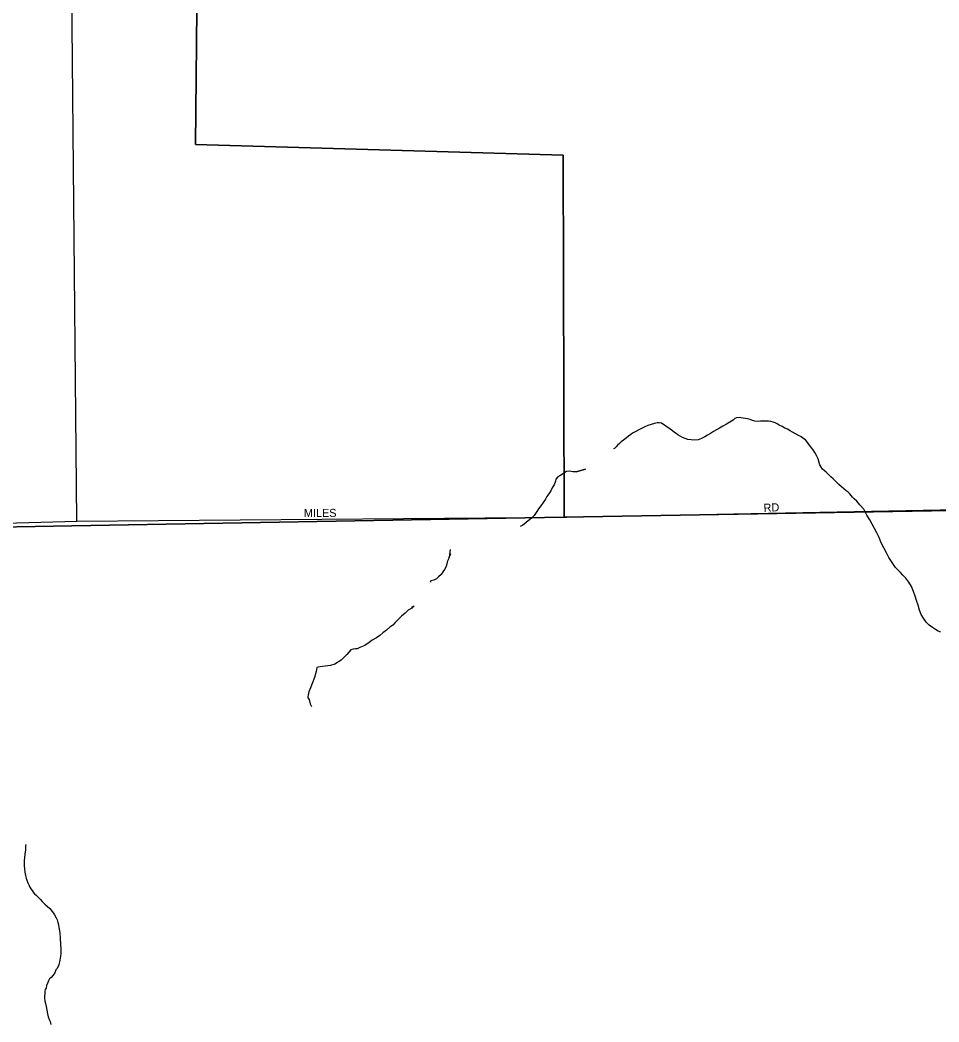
# Model space of a CAD drawing. Extents: x 2010165 to 2382125, y 1060529 to 1407316.
# Drawn here: x 2252478 to 2258130, y 1246104 to 1252267 of the extents above; entities that cross this region are included whole.
import ezdxf

# ---------------------------------------------------------------- set-up
doc = ezdxf.new("R2010")
doc.units = 0
for name, color, linetype in [('GM_X_City_Street', 7, 'Continuous'), ('GM_X_City_Street_Text', 7, 'Continuous'), ('GM_X_Corporation', 7, 'Continuous'), ('GM_X_Minor_River', 7, 'Continuous')]:
    doc.layers.add(name, color=color, linetype=linetype)

msp = doc.modelspace()

# ---------------------------------------------------------------- linework, layer by layer
at = {"layer": 'GM_X_City_Street'}
for points in [[(2252827.2, 1249183.9), (2252781.9, 1253975.2), (2252775.6, 1254644.8), (2252782.6, 1258102.1), (2252796.1, 1260572.6), (2252796.2, 1260578.1)], [(2255916.7, 1249210.5), (2258244.5, 1249255.4), (2260400, 1249260.2), (2260581.9, 1249287), (2260659.9, 1249298.5), (2260669.3, 1249300)], [(2250696.6, 1249139.1), (2252160.1, 1249165.6), (2252827.2, 1249183.9), (2255842.3, 1249209), (2255916.7, 1249210.5)]]:
    msp.add_lwpolyline(points, dxfattribs=at)
at = {"layer": 'GM_X_Corporation'}
for points in [[(2251887.7, 1261929.4), (2252803.5, 1261934.2), (2252795.3, 1260433.6), (2253619.5, 1260450.4), (2253581.4, 1254669.7), (2253395.5, 1254658.2), (2253392.6, 1254521.8), (2253580.2, 1254316.6), (2253581.3, 1254176.2), (2253933.7, 1253880), (2253948.5, 1253779.8), (2253580.5, 1253784.9), (2253556.7, 1251501.4), (2255819.2, 1251435.2), (2255824.5, 1249208.7), (2255582.3, 1249204.5), (2252796.4, 1249155.3), (2252116, 1249143.3)], [(2264562.3, 1249277.5), (2263026.4, 1249263.3), (2262528.4, 1249263.4), (2262452.4, 1249263.3), (2260400, 1249260.2), (2258204, 1249250.7), (2255824.5, 1249208.7), (2255819.2, 1251435.2), (2253556.7, 1251501.4), (2253580.5, 1253784.9)], [(2252116, 1249143.3), (2252796.4, 1249155.3), (2255582.3, 1249204.5), (2255824.5, 1249208.7), (2258204, 1249250.7), (2260400, 1249260.2), (2262452.4, 1249263.3), (2262296.9, 1241055.2)]]:
    msp.add_lwpolyline(points, dxfattribs=at)
at = {"layer": 'GM_X_Minor_River'}
for points in [[(2256823.4, 1249781.1), (2256801.4, 1249768.9), (2256779.4, 1249756.7), (2256761.4, 1249746.6), (2256743.5, 1249736.4), (2256725.5, 1249724.2), (2256707.5, 1249714.1), (2256689.5, 1249703.9), (2256669.6, 1249693.7), (2256649.5, 1249685.6), (2256625.5, 1249683.4), (2256605.4, 1249685.3), (2256585.3, 1249687.1), (2256569.2, 1249693.1), (2256553.1, 1249699), (2256538.9, 1249706.9), (2256524.8, 1249714.9), (2256514.7, 1249722.8), (2256502.6, 1249730.8), (2256490.4, 1249740.8), (2256476.3, 1249750.7), (2256423.8, 1249786.5), (2256409.7, 1249788.4), (2256397.7, 1249788.4), (2256379.6, 1249786.2), (2256359.6, 1249780.1), (2256339.6, 1249773.9), (2256321.6, 1249763.8), (2256283.6, 1249745.4), (2256265.6, 1249735.2), (2256245.6, 1249725.1), (2256235.7, 1249717), (2256221.7, 1249706.8), (2256205.8, 1249694.7), (2256189.8, 1249682.5), (2256175.8, 1249672.4), (2256165.9, 1249662.2), (2256153.9, 1249652.1), (2256144, 1249642), (2256134, 1249631.9), (2256128, 1249629.8)], [(2258141.9, 1248501.8), (2258125.7, 1248507.8), (2258109.6, 1248517.7), (2258089.4, 1248529.6), (2258069.2, 1248545.6), (2258051, 1248563.5), (2258034.7, 1248587.5), (2258020.4, 1248609.5), (2258010.1, 1248637.6), (2258001.8, 1248667.7), (2257991.6, 1248695.8), (2257983.3, 1248723.8), (2257973, 1248751.9), (2257960.7, 1248781.9), (2257944.4, 1248810), (2257926.1, 1248834), (2257907.8, 1248851.9), (2257893.6, 1248867.9), (2257877.4, 1248885.9), (2257863.2, 1248899.9), (2257822.5, 1248961.9), (2257808.2, 1248989.9), (2257791.9, 1249019.9), (2257775.5, 1249052), (2257763.2, 1249084.1), (2257748.9, 1249112.1), (2257734.6, 1249140.1), (2257720.3, 1249166.2), (2257704, 1249192.2), (2257685.7, 1249222.2), (2257667.3, 1249258.2), (2257643, 1249284.2), (2257624.7, 1249308.2), (2257608.5, 1249322.2), (2257598.4, 1249332.1), (2257590.2, 1249342.1), (2257582.1, 1249352.1), (2257572, 1249362.1), (2257559.9, 1249372.1), (2257545.7, 1249384), (2257531.5, 1249396), (2257515.3, 1249410), (2257493.1, 1249429.9), (2257478.9, 1249443.9), (2257464.7, 1249457.8), (2257450.5, 1249471.8), (2257436.4, 1249485.8), (2257424.2, 1249495.8), (2257414.1, 1249503.7), (2257403.9, 1249519.8), (2257397.8, 1249531.8), (2257393.7, 1249545.8), (2257387.4, 1249567.9), (2257377.2, 1249587.9), (2257367, 1249607.9), (2257356.8, 1249623.9), (2257346.7, 1249635.9), (2257334.5, 1249651.9), (2257324.3, 1249665.9), (2257310.1, 1249683.9), (2257293.9, 1249695.8), (2257279.8, 1249705.8), (2257269.7, 1249709.8), (2257229.4, 1249731.6), (2257215.2, 1249739.5), (2257199.1, 1249749.5), (2257183, 1249757.4), (2257166.8, 1249767.3), (2257146.7, 1249775.2), (2257134.5, 1249783.2), (2257122.4, 1249789.2), (2257110.4, 1249793.1), (2257096.3, 1249797), (2257082.2, 1249798.9), (2257070.2, 1249798.9), (2257056.1, 1249798.8), (2257044.1, 1249798.7), (2257032, 1249798.6), (2257018, 1249798.5), (2256997.9, 1249800.4), (2256983.8, 1249804.3), (2256969.7, 1249810.2), (2256953.6, 1249814.2), (2256939.5, 1249816.1), (2256925.4, 1249818), (2256913.4, 1249819.9), (2256901.3, 1249821.8), (2256885.3, 1249819.7), (2256875.3, 1249815.6), (2256865.3, 1249805.5), (2256843.3, 1249793.3), (2256823.4, 1249781.1)], [(2255956.5, 1249504.1), (2255898.4, 1249487.7), (2255956.5, 1249504.1), (2255898.4, 1249487.7), (2255878.4, 1249487.5), (2255868.3, 1249489.5), (2255858.2, 1249491.4), (2255840.2, 1249489.3), (2255828.2, 1249483.2), (2255814.2, 1249473), (2255798.3, 1249462.9), (2255786.3, 1249456.8), (2255774.4, 1249442.6), (2255772.5, 1249430.6), (2255762.6, 1249408.4), (2255750.7, 1249390.2), (2255742.9, 1249372.1), (2255731, 1249351.9), (2255719.1, 1249335.8), (2255709.2, 1249319.6), (2255695.3, 1249299.4), (2255681.5, 1249279.2), (2255667.6, 1249261.1), (2255657.7, 1249244.9), (2255647.8, 1249230.8), (2255639.8, 1249218.7), (2255623.9, 1249202.5), (2255614, 1249194.4), (2255568.1, 1249157.9), (2255558.1, 1249153.8), (2255556.1, 1249153.8), (2255556.1, 1249151.8)], [(2255123.7, 1249010.3), (2255118.1, 1248964), (2255126, 1248984.2), (2255118.1, 1248964), (2255112.2, 1248945.9), (2255106.3, 1248933.8), (2255102.4, 1248919.7), (2255096.6, 1248901.6), (2255088.7, 1248887.5), (2255078.8, 1248873.4), (2255068.9, 1248857.2), (2255052.9, 1248843), (2255039, 1248830.9), (2255023, 1248820.8), (2255005, 1248816.6), (2255001, 1248812.6), (2255007, 1248812.6)], [(2254902, 1248661.2), (2254888, 1248649), (2254894, 1248659.1), (2254888, 1248649), (2254866.1, 1248636.8), (2254846.1, 1248618.6), (2254824.2, 1248600.4), (2254804.3, 1248580.2), (2254786.4, 1248562), (2254770.5, 1248545.8), (2254752.6, 1248531.6), (2254732.6, 1248513.4), (2254710.7, 1248497.2), (2254690.8, 1248480.9), (2254670.8, 1248466.8), (2254644.9, 1248452.5), (2254624.9, 1248438.3), (2254599, 1248420.1), (2254569, 1248407.8), (2254551, 1248399.6), (2254540.9, 1248399.6), (2254526.9, 1248397.5), (2254512.9, 1248393.4), (2254489, 1248365.1), (2254453.2, 1248328.7), (2254415.3, 1248304.3), (2254387.3, 1248296.1), (2254339.1, 1248289.7), (2254325.1, 1248289.6), (2254313, 1248287.5), (2254303, 1248285.5), (2254299.2, 1248259.3), (2254289.5, 1248223.1), (2254275.8, 1248186.8), (2254264, 1248158.6), (2254254.2, 1248134.4), (2254250.3, 1248116.3), (2254248.4, 1248104.2), (2254248.5, 1248100.2), (2254248.5, 1248098.2), (2254256.6, 1248088.2), (2254262.9, 1248060.1), (2254271.1, 1248044.1)], [(2252513.8, 1247196.5), (2252511.9, 1247186.5), (2252512.2, 1247162.3), (2252508.4, 1247136.2), (2252506.6, 1247114.1), (2252504.7, 1247096), (2252502.8, 1247079.9), (2252503, 1247063.8), (2252505.2, 1247045.8), (2252507.3, 1247025.7), (2252511.5, 1247005.6), (2252515.7, 1246989.6), (2252519.8, 1246977.5), (2252526, 1246959.5), (2252534.2, 1246943.5), (2252538.3, 1246933.4), (2252544.4, 1246923.4), (2252552.5, 1246913.4), (2252558.6, 1246903.4), (2252566.8, 1246893.4), (2252576.9, 1246883.5), (2252601.2, 1246859.5), (2252615.4, 1246845.5), (2252631.6, 1246829.6), (2252645.7, 1246817.6), (2252661.9, 1246801.6), (2252676.2, 1246783.6), (2252684.3, 1246773.6), (2252690.4, 1246763.6), (2252700.6, 1246745.6), (2252706.7, 1246731.6), (2252710.9, 1246715.6), (2252715, 1246701.5), (2252717.2, 1246685.5), (2252721.4, 1246665.4), (2252723.5, 1246653.3), (2252723.6, 1246641.3), (2252725.7, 1246631.3), (2252725.8, 1246619.2), (2252725.9, 1246607.1), (2252728.1, 1246593.1), (2252728.2, 1246579), (2252728.4, 1246556.9), (2252728.5, 1246540.8), (2252728.7, 1246524.8), (2252726.8, 1246508.7), (2252723, 1246484.5), (2252717.2, 1246456.4), (2252707.4, 1246434.2), (2252699.5, 1246424.1), (2252691.6, 1246406), (2252681.7, 1246391.8), (2252669.8, 1246377.7), (2252659.8, 1246369.6), (2252653.9, 1246357.5), (2252649.9, 1246347.4), (2252642.1, 1246329.3), (2252638.2, 1246313.2), (2252632.3, 1246303.1), (2252630.4, 1246291), (2252628.7, 1246252.8), (2252630.9, 1246232.8), (2252635, 1246218.7), (2252639.2, 1246198.6), (2252643.4, 1246176.6), (2252647.7, 1246154.5), (2252651.8, 1246136.4), (2252658, 1246120.4), (2252664.2, 1246106.4), (2252668.3, 1246088.3)]]:
    msp.add_lwpolyline(points, dxfattribs=at)

# ---------------------------------------------------------------- texts
at = {"layer": 'GM_X_City_Street_Text'}
for s, rotation, p in [('RD', 3.01098, (2257052.8, 1249240.9)), ('MILES', 0.00001, (2254224.1, 1249210.2))]:
    msp.add_text(s, height=50, rotation=rotation, dxfattribs=at).set_placement(p)

doc.saveas('drawing.dxf')
